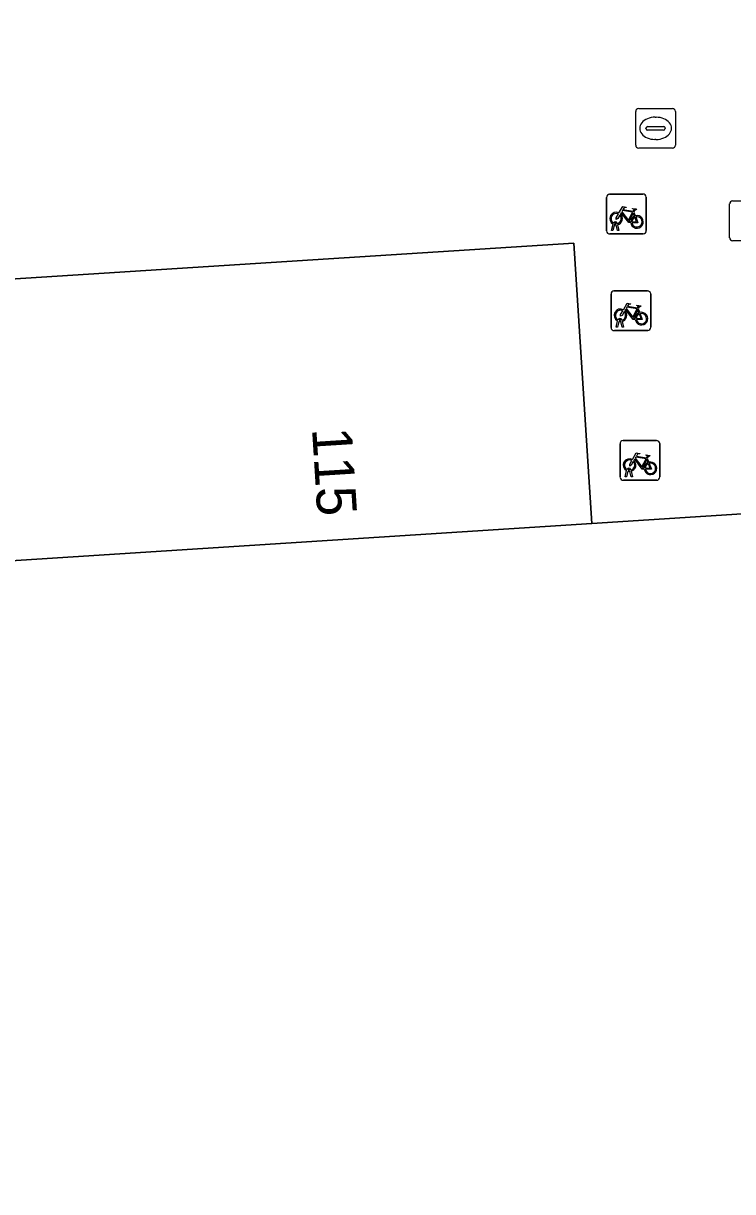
# Model space of a CAD drawing. Extents: x 159680 to 160786, y 387323 to 388340.
# Drawn here: x 160252.72 to 160270.59, y 387740.35 to 387769.78 of the extents above; entities that cross this region are included whole.
import ezdxf

# ---------------------------------------------------------------- set-up
doc = ezdxf.new("R2010")
doc.units = 0
for name, color, linetype in [('IMGEO_Fietsenrek', 7, 'Continuous'), ('IMGEO_Kolk', 7, 'Continuous'), ('IMGEO_Pand', 7, 'Continuous'), ('IMGEO_Pand_nummerreeks', 7, 'Continuous'), ('IMGEO_Rioolput', 7, 'Continuous'), ('IMGEO_Voetpad_open', 7, 'Continuous')]:
    doc.layers.add(name, color=color, linetype=linetype)

msp = doc.modelspace()

# ---------------------------------------------------------------- linework, layer by layer
at = {"layer": 'IMGEO_Fietsenrek'}
for p, q in [((160267.414, 387764.55), (160267.414, 387765.391)), ((160267.414, 387765.391), (160267.414, 387764.55)), ((160267.489, 387765.475), (160268.33, 387765.475)), ((160268.33, 387765.475), (160267.489, 387765.475)), ((160268.414, 387765.4), (160268.414, 387764.559)), ((160268.414, 387764.559), (160268.414, 387765.4)), ((160268.101, 387765.024), (160268.137, 387764.929)), ((160267.541, 387764.559), (160267.58, 387764.719)), ((160267.61, 387764.707), (160267.575, 387764.559)), ((160267.652, 387764.731), (160267.651, 387764.735)), ((160267.693, 387764.559), (160267.659, 387764.701)), ((160267.683, 387764.742), (160267.684, 387764.735)), ((160267.691, 387764.705), (160267.726, 387764.559)), ((160268.339, 387764.475), (160267.498, 387764.475)), ((160267.498, 387764.475), (160268.339, 387764.475)), ((160267.575, 387764.559), (160267.541, 387764.559)), ((160267.726, 387764.559), (160267.693, 387764.559)), ((160267.526, 387762.113), (160267.526, 387762.954)), ((160267.526, 387762.954), (160267.526, 387762.113)), ((160267.601, 387763.038), (160268.442, 387763.038)), ((160268.442, 387763.038), (160267.601, 387763.038)), ((160268.526, 387762.963), (160268.526, 387762.122)), ((160268.526, 387762.122), (160268.526, 387762.963)), ((160268.213, 387762.587), (160268.249, 387762.492)), ((160267.653, 387762.122), (160267.692, 387762.282)), ((160267.687, 387762.122), (160267.653, 387762.122)), ((160267.722, 387762.27), (160267.687, 387762.122)), ((160267.764, 387762.294), (160267.763, 387762.298)), ((160267.805, 387762.122), (160267.771, 387762.264)), ((160267.795, 387762.305), (160267.796, 387762.298)), ((160267.803, 387762.268), (160267.838, 387762.122)), ((160267.838, 387762.122), (160267.805, 387762.122)), ((160268.451, 387762.038), (160267.61, 387762.038)), ((160267.61, 387762.038), (160268.451, 387762.038)), ((160267.754, 387758.341), (160267.754, 387759.182)), ((160267.754, 387759.182), (160267.754, 387758.341)), ((160267.829, 387759.266), (160268.67, 387759.266)), ((160268.67, 387759.266), (160267.829, 387759.266)), ((160268.754, 387759.191), (160268.754, 387758.35)), ((160268.754, 387758.35), (160268.754, 387759.191)), ((160268.441, 387758.815), (160268.477, 387758.72)), ((160267.881, 387758.35), (160267.92, 387758.51)), ((160267.992, 387758.522), (160267.991, 387758.526)), ((160268.023, 387758.533), (160268.024, 387758.526)), ((160268.679, 387758.266), (160267.838, 387758.266)), ((160267.838, 387758.266), (160268.679, 387758.266)), ((160267.915, 387758.35), (160267.881, 387758.35)), ((160267.95, 387758.498), (160267.915, 387758.35)), ((160268.033, 387758.35), (160267.999, 387758.492)), ((160268.031, 387758.496), (160268.066, 387758.35)), ((160268.066, 387758.35), (160268.033, 387758.35))]:
    msp.add_line(p, q, dxfattribs=at)
for points in [[(160267.727, 387765.001), (160267.822, 387765.165), (160267.908, 387765.151), (160267.91, 387765.142), (160267.854, 387765.131), (160267.827, 387765.086), (160268.083, 387765.045)], [(160268.023, 387764.757), (160267.973, 387764.757), (160267.782, 387765.008), (160267.763, 387764.976)], [(160268.07, 387765.02), (160267.813, 387765.061), (160267.796, 387765.032), (160267.963, 387764.812), (160268.07, 387765.02)], [(160268.118, 387764.922), (160268.088, 387764.999), (160267.979, 387764.781), (160268.022, 387764.781)], [(160268.083, 387765.045), (160268.108, 387765.094), (160268.102, 387765.098), (160268.079, 387765.102), (160268.067, 387765.109), (160268.066, 387765.112), (160268.068, 387765.117), (160268.163, 387765.102), (160268.165, 387765.092), (160268.155, 387765.079), (160268.143, 387765.073), (160268.129, 387765.079), (160268.101, 387765.024)], [(160267.748, 387764.949), (160267.696, 387764.859), (160267.656, 387764.834), (160267.657, 387764.881), (160267.712, 387764.975)], [(160268.052, 387764.781), (160268.172, 387764.78), (160268.128, 387764.894)], [(160268.148, 387764.901), (160268.203, 387764.756), (160268.053, 387764.756)], [(160267.839, 387762.564), (160267.934, 387762.728), (160268.02, 387762.714), (160268.022, 387762.705), (160267.966, 387762.694), (160267.939, 387762.649), (160268.195, 387762.608)], [(160268.195, 387762.608), (160268.22, 387762.657), (160268.214, 387762.661), (160268.191, 387762.665), (160268.179, 387762.672), (160268.178, 387762.675), (160268.18, 387762.68), (160268.275, 387762.665), (160268.277, 387762.655), (160268.267, 387762.642), (160268.255, 387762.636), (160268.241, 387762.642), (160268.213, 387762.587)], [(160267.86, 387762.512), (160267.808, 387762.422), (160267.768, 387762.397), (160267.769, 387762.444), (160267.824, 387762.538)], [(160268.135, 387762.32), (160268.085, 387762.32), (160267.894, 387762.571), (160267.875, 387762.539)], [(160268.182, 387762.583), (160267.925, 387762.624), (160267.908, 387762.595), (160268.075, 387762.375), (160268.182, 387762.583)], [(160268.23, 387762.485), (160268.2, 387762.562), (160268.091, 387762.344), (160268.134, 387762.344)], [(160268.164, 387762.344), (160268.284, 387762.343), (160268.24, 387762.457)], [(160268.26, 387762.464), (160268.315, 387762.319), (160268.165, 387762.319)], [(160268.067, 387758.792), (160268.162, 387758.956), (160268.248, 387758.942), (160268.25, 387758.933), (160268.194, 387758.922), (160268.167, 387758.877), (160268.423, 387758.836)], [(160268.41, 387758.811), (160268.153, 387758.852), (160268.136, 387758.823), (160268.303, 387758.603), (160268.41, 387758.811)], [(160268.423, 387758.836), (160268.448, 387758.885), (160268.442, 387758.889), (160268.419, 387758.893), (160268.407, 387758.9), (160268.406, 387758.903), (160268.408, 387758.908), (160268.503, 387758.893), (160268.505, 387758.883), (160268.495, 387758.87), (160268.483, 387758.864), (160268.469, 387758.87), (160268.441, 387758.815)], [(160268.088, 387758.74), (160268.036, 387758.65), (160267.996, 387758.625), (160267.997, 387758.672), (160268.052, 387758.766)], [(160268.363, 387758.548), (160268.313, 387758.548), (160268.122, 387758.799), (160268.103, 387758.767)], [(160268.458, 387758.713), (160268.428, 387758.79), (160268.319, 387758.572), (160268.362, 387758.572)], [(160268.392, 387758.572), (160268.512, 387758.571), (160268.468, 387758.685)], [(160268.488, 387758.692), (160268.543, 387758.547), (160268.393, 387758.547)]]:
    msp.add_lwpolyline(points, dxfattribs=at)
for centre, radius, start, end in [((160267.492, 387765.397), 0.0779, 92.4484, 184.2845), ((160267.492, 387765.397), 0.0779, 92.4484, 184.2845), ((160268.336, 387765.397), 0.0779, 2.4484, 94.2845), ((160268.336, 387765.397), 0.0779, 2.4484, 94.2845), ((160267.654, 387764.86), 0.159, 62.6766, 242.1369), ((160267.654, 387764.86), 0.129, 63.3192, 238.903), ((160267.634, 387764.731), 0.0499, 12.8025, 158.6934), ((160267.654, 387764.86), 0.159, 253.9967, 271.7867), ((160267.634, 387764.731), 0.0174, 12.8025, 163.4502), ((160267.654, 387764.86), 0.129, 253.415, 269.0204), ((160267.654, 387764.86), 0.129, 283.6043, 43.4302), ((160267.654, 387764.86), 0.159, 283.5766, 46.6042), ((160268.181, 387764.776), 0.159, 113.3408, 178.3217), ((160268.181, 387764.776), 0.159, 187.0065, 105.7708), ((160268.181, 387764.776), 0.129, 113.923, 177.9556), ((160268.181, 387764.776), 0.129, 188.6715, 104.5883), ((160267.492, 387764.553), 0.0779, 182.4484, 274.2845), ((160267.492, 387764.553), 0.0779, 182.4484, 274.2845), ((160268.336, 387764.553), 0.0779, 272.4484, 4.2845), ((160268.336, 387764.553), 0.0779, 272.4484, 4.2845), ((160267.604, 387762.96), 0.0779, 92.4484, 184.2845), ((160267.604, 387762.96), 0.0779, 92.4484, 184.2845), ((160268.448, 387762.96), 0.0779, 2.4484, 94.2845), ((160268.448, 387762.96), 0.0779, 2.4484, 94.2845), ((160267.766, 387762.423), 0.159, 62.6766, 242.1369), ((160267.766, 387762.423), 0.129, 63.3192, 238.903), ((160267.746, 387762.294), 0.0499, 12.8025, 158.6934), ((160267.766, 387762.423), 0.129, 283.6043, 43.4302), ((160267.766, 387762.423), 0.159, 283.5766, 46.6042), ((160268.293, 387762.339), 0.159, 113.3408, 178.3217), ((160268.293, 387762.339), 0.159, 187.0065, 105.7708), ((160268.293, 387762.339), 0.129, 113.923, 177.9556), ((160268.293, 387762.339), 0.129, 188.6715, 104.5883), ((160267.604, 387762.116), 0.0779, 182.4484, 274.2845), ((160267.604, 387762.116), 0.0779, 182.4484, 274.2845), ((160267.766, 387762.423), 0.159, 253.9967, 271.7867), ((160267.746, 387762.294), 0.0174, 12.8025, 163.4502), ((160267.766, 387762.423), 0.129, 253.415, 269.0204), ((160268.448, 387762.116), 0.0779, 272.4484, 4.2845), ((160268.448, 387762.116), 0.0779, 272.4484, 4.2845), ((160267.832, 387759.188), 0.0779, 92.4484, 184.2845), ((160267.832, 387759.188), 0.0779, 92.4484, 184.2845), ((160268.676, 387759.188), 0.0779, 2.4484, 94.2845), ((160268.676, 387759.188), 0.0779, 2.4484, 94.2845), ((160267.994, 387758.651), 0.159, 62.6766, 242.1369), ((160267.994, 387758.651), 0.129, 63.3192, 238.903), ((160267.974, 387758.522), 0.0499, 12.8025, 158.6934), ((160267.974, 387758.522), 0.0174, 12.8025, 163.4502), ((160267.994, 387758.651), 0.129, 253.415, 269.0204), ((160267.994, 387758.651), 0.129, 283.6043, 43.4302), ((160267.994, 387758.651), 0.159, 283.5766, 46.6042), ((160268.521, 387758.567), 0.159, 113.3408, 178.3217), ((160268.521, 387758.567), 0.159, 187.0065, 105.7708), ((160268.521, 387758.567), 0.129, 113.923, 177.9556), ((160268.521, 387758.567), 0.129, 188.6715, 104.5883), ((160267.832, 387758.344), 0.0779, 182.4484, 274.2845), ((160267.832, 387758.344), 0.0779, 182.4484, 274.2845), ((160267.994, 387758.651), 0.159, 253.9967, 271.7867), ((160268.676, 387758.344), 0.0779, 272.4484, 4.2845), ((160268.676, 387758.344), 0.0779, 272.4484, 4.2845)]:
    msp.add_arc(centre, radius, start, end, dxfattribs=at)
at = {"layer": 'IMGEO_Kolk'}
for p, q in [((160268.223, 387767.633), (160269.075, 387767.633)), ((160268.148, 387766.707), (160268.148, 387767.559)), ((160268.636, 387767.413), (160268.661, 387767.413)), ((160269.149, 387767.559), (160269.149, 387766.707)), ((160268.407, 387767.127), (160268.407, 387767.139)), ((160268.845, 387767.09), (160268.447, 387767.09)), ((160268.45, 387767.176), (160268.848, 387767.176)), ((160268.891, 387767.139), (160268.891, 387767.127)), ((160268.659, 387766.853), (160268.634, 387766.853)), ((160269.075, 387766.633), (160268.223, 387766.633))]:
    msp.add_line(p, q, dxfattribs=at)
for points in [[(160268.223, 387767.633), (160269.075, 387767.633)], [(160268.148, 387766.707), (160268.148, 387767.559)], [(160269.149, 387767.559), (160269.149, 387766.707)], [(160269.075, 387766.633), (160268.223, 387766.633)]]:
    msp.add_lwpolyline(points, dxfattribs=at)
for centre, radius, start, end in [((160268.225, 387767.557), 0.0765, 91.552, 178.448), ((160268.225, 387767.557), 0.0765, 91.552, 178.448), ((160269.073, 387767.557), 0.0765, 1.552, 88.448), ((160269.073, 387767.557), 0.0765, 1.552, 88.448), ((160268.447, 387767.136), 0.0403, 85.8775, 175.7526), ((160268.444, 387767.126), 0.0366, 178.938, 274.7102), ((160268.848, 387767.133), 0.043, 264.8664, 352.4533), ((160268.852, 387767.138), 0.0386, 1.7309, 96.639), ((160268.225, 387766.709), 0.0765, 181.552, 268.448), ((160268.225, 387766.709), 0.0765, 181.552, 268.448), ((160269.073, 387766.709), 0.0765, 271.552, 358.448), ((160269.073, 387766.709), 0.0765, 271.552, 358.448)]:
    msp.add_arc(centre, radius, start, end, dxfattribs=at)
for centre, major_axis, ratio, start_param, end_param in [((160268.635, 387767.133), (-0.387, 0.002), 0.722429, 4.712389, 7.853982), ((160268.66, 387767.133), (-0.39, 0.002), 0.717154, 1.570796, 4.712389)]:
    msp.add_ellipse(centre, major_axis=major_axis, ratio=ratio, start_param=start_param, end_param=end_param, dxfattribs=at)
at = {"layer": 'IMGEO_Pand'}
msp.add_lwpolyline([(160248.612, 387755.995), (160267.045, 387757.179), (160266.593, 387764.239), (160248.176, 387763.068), (160248.247, 387761.919)], close=True, dxfattribs=at)
msp.add_lwpolyline([(160253.589, 387733.768), (160276.691, 387735.258), (160280.662, 387735.514), (160306.345, 387737.171), (160306.755, 387737.197), (160306.743, 387737.371), (160305.552, 387755.65), (160305.293, 387759.637), (160267.045, 387757.179), (160248.612, 387755.995), (160248.646, 387755.434)], dxfattribs=at)
at = {"layer": 'IMGEO_Rioolput'}
for p, q in [((160270.59, 387765.303), (160271.442, 387765.303)), ((160270.515, 387764.377), (160270.515, 387765.229)), ((160271.442, 387764.303), (160270.59, 387764.303))]:
    msp.add_line(p, q, dxfattribs=at)
for points in [[(160270.59, 387765.303), (160271.442, 387765.303)], [(160270.515, 387764.377), (160270.515, 387765.229)], [(160271.442, 387764.303), (160270.59, 387764.303)]]:
    msp.add_lwpolyline(points, dxfattribs=at)
for centre, start, end in [((160270.592, 387765.227), 91.552, 178.448), ((160270.592, 387765.227), 91.552, 178.448), ((160270.592, 387764.379), 181.552, 268.448), ((160270.592, 387764.379), 181.552, 268.448)]:
    msp.add_arc(centre, 0.0765, start, end, dxfattribs=at)
at = {"layer": 'IMGEO_Voetpad_open'}
msp.add_lwpolyline([(160264.435, 387805.656), (160262.485, 387805.527), (160260.493, 387805.395), (160258.676, 387805.274), (160245.468, 387804.459), (160245.763, 387799.965), (160247.757, 387800.059), (160247.747, 387800.278), (160247.912, 387800.285), (160248.061, 387797.847), (160247.861, 387797.838), (160247.851, 387798.063), (160245.892, 387797.991), (160246.07, 387795.277), (160261.302, 387796.194), (160263.437, 387796.33), (160264.71, 387773.624), (160262.759, 387773.498), (160247.654, 387772.521), (160248.176, 387763.068), (160266.593, 387764.239), (160267.045, 387757.179), (160305.293, 387759.637)], dxfattribs=at)

# ---------------------------------------------------------------- texts
at = {"layer": 'IMGEO_Pand_nummerreeks'}
msp.add_text('115', height=1, rotation=273.6202, dxfattribs=at).set_placement((160259.993, 387759.568))

doc.saveas('drawing.dxf')
